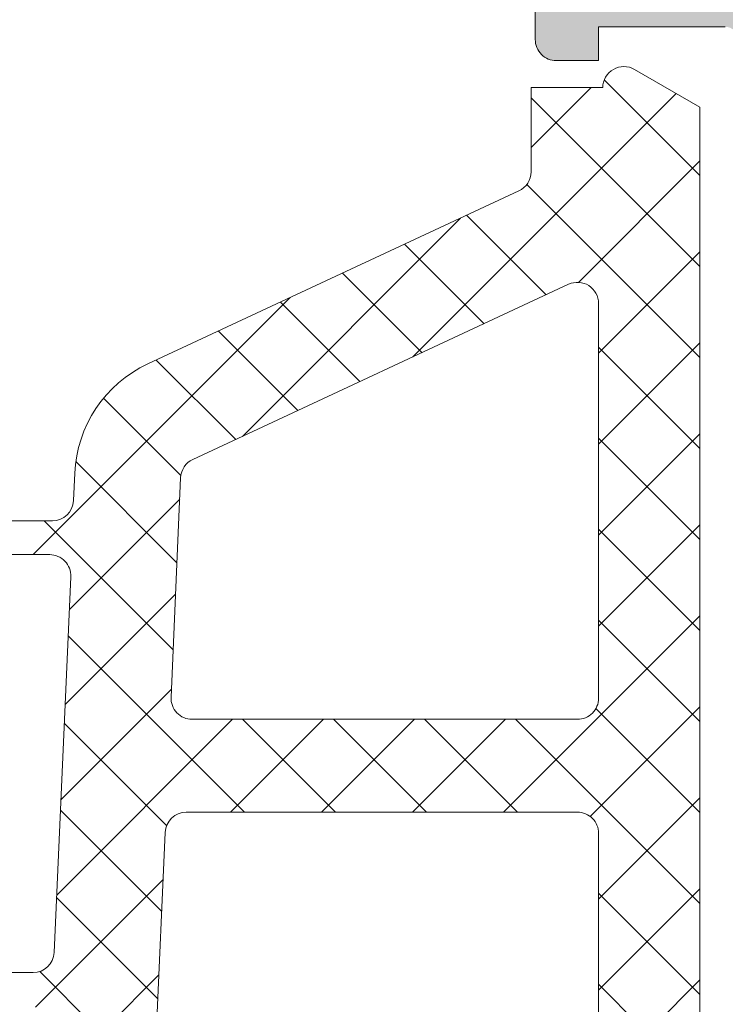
# Model space of a CAD drawing. Header units: millimetres. Extents: x 213386 to 506888, y 183055 to 450952.
# Tile 512 of 656: x 379394 to 379411, y 319036 to 319060. Entities that reach past the tile are written whole.
import ezdxf

# ---------------------------------------------------------------- set-up
doc = ezdxf.new("R2010")
doc.units = ezdxf.units.MM
doc.layers.add('FASÁDA DETAILNÍ', color=255, linetype='Continuous', lineweight=0)
doc.layers.add('NOVA', color=255, linetype='Continuous', lineweight=0)
pattern_1 = [(135, (0, 0), (-1.077630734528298, -1.077630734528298), []), (225, (0, 0), (1.077630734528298, -1.077630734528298), [])]

# ---------------------------------------------------------------- blocks, each defined once
blk = doc.blocks.new('A$C69D17D4D')
at = {"layer": 'FASÁDA DETAILNÍ'}
h = blk.add_hatch(color=256, dxfattribs=at)
edge = h.paths.add_edge_path()
edge.add_arc((-18531.18959673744, 1311.061932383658), 0.120000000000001, 360.0000000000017, 450.00000000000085, ccw=False)
edge.add_line((-18531.06959673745, 1311.061932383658), (-18531.06959673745, 1308.301934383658))
edge.add_arc((-18530.76959673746, 1308.301934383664), 0.3000000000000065, 540, 629.9999999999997)
edge.add_line((-18530.76959673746, 1308.001934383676), (-18529.78962241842, 1308.001934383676))
edge.add_arc((-18529.78962241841, 1308.301934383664), 0.3000000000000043, 269.9999999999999, 360)
edge.add_line((-18529.48962241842, 1308.301934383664), (-18529.48962241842, 1310.181945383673))
edge.add_arc((-18529.41075532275, 1310.449488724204), 0.2789255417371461, 178.8371299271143, 253.5754054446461, ccw=False)
edge.add_line((-18529.68962341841, 1310.455149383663), (-18529.68962341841, 1310.908743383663))
edge.add_arc((-18529.41078597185, 1310.914411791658), 0.2788950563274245, 106.41987641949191, 181.1645893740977, ccw=False)
edge.add_line((-18529.48962241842, 1311.181932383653), (-18528.68944770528, 1311.181932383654))
edge.add_arc((-18528.68944770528, 1312.181932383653), 0.9999999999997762, 269.9999999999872, 359.9999999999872)
edge.add_line((-18527.68944770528, 1312.181932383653), (-18527.68944770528, 1315.681939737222))
edge.add_arc((-18528.68946752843, 1315.681919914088), 1.000019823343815, 360.001135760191, 449.9988642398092)
edge.add_line((-18528.68944770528, 1316.681939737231), (-18529.18944770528, 1316.681939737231))
edge.add_line((-18529.18944770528, 1316.681939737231), (-18529.18944770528, 1314.181939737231))
edge.add_arc((-18530.18949309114, 1314.181985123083), 1.000045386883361, 270.0026002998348, 359.9973997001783, ccw=False)
edge.add_line((-18530.18944770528, 1313.181939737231), (-18531.48946601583, 1313.181939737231))
edge.add_arc((-18531.48941351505, 1314.181992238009), 1.000052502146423, 180.0030079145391, 269.9969920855, ccw=False)
edge.add_line((-18532.48946601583, 1314.181939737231), (-18532.48946601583, 1321.181939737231))
edge.add_arc((-18531.96434426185, 1321.681939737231), 0.7250881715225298, 136.4038161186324, 223.5961838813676, ccw=False)
edge.add_line((-18532.48946601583, 1322.181939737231), (-18532.48946601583, 1328.216027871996))
edge.add_arc((-18531.48941351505, 1328.215975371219), 1.000052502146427, 450.0030079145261, 539.9969920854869, ccw=False)
edge.add_line((-18531.48946601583, 1329.216027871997), (-18530.18944770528, 1329.216027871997))
edge.add_arc((-18530.18949309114, 1328.215982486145), 1.000045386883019, 360.00260029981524, 449.9973997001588, ccw=False)
edge.add_line((-18529.18944770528, 1328.216027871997), (-18529.18944770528, 1326.681939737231))
edge.add_line((-18529.18944770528, 1326.681939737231), (-18528.58944160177, 1326.681939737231))
edge.add_line((-18528.58944160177, 1326.681939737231), (-18527.48946601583, 1327.781945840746))
edge.add_line((-18527.48946601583, 1327.781945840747), (-18527.48946601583, 1331.181939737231))
edge.add_line((-18527.48946601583, 1331.181939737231), (-18554.4893668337, 1331.181939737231))
edge.add_line((-18554.4893668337, 1331.181939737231), (-18554.4893668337, 1327.781945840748))
edge.add_line((-18554.4893668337, 1327.781945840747), (-18553.38939124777, 1326.68193973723))
edge.add_line((-18553.38939124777, 1326.681939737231), (-18552.78938514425, 1326.681939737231))
edge.add_line((-18552.78938514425, 1326.681939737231), (-18552.78938514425, 1328.216027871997))
edge.add_arc((-18551.7893397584, 1328.215982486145), 1.000045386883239, 450.0026002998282, 539.9973997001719, ccw=False)
edge.add_line((-18551.78938514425, 1329.216027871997), (-18550.4893668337, 1329.216027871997))
edge.add_arc((-18550.48941933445, 1328.215975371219), 1.000052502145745, 360.00300791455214, 449.99699208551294, ccw=False)
edge.add_line((-18549.4893668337, 1328.216027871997), (-18549.4893668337, 1322.18193973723))
edge.add_arc((-18550.01448858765, 1321.681939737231), 0.7250881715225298, 316.40381611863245, 403.59618388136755, ccw=False)
edge.add_line((-18549.4893668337, 1321.181939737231), (-18549.4893668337, 1314.181939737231))
edge.add_arc((-18550.48941933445, 1314.181992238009), 1.000052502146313, 270.00300791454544, 359.99699208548, ccw=False)
edge.add_line((-18550.4893668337, 1313.181939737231), (-18551.78938514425, 1313.181939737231))
edge.add_arc((-18551.7893397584, 1314.181985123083), 1.000045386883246, 180.0026002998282, 269.9973997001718, ccw=False)
edge.add_line((-18552.78938514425, 1314.181939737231), (-18552.78938514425, 1316.681939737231))
edge.add_line((-18552.78938514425, 1316.681939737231), (-18553.28938514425, 1316.681939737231))
edge.add_arc((-18553.28936532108, 1315.681919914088), 1.000019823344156, 450.0011357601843, 539.9988642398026)
edge.add_line((-18554.28938514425, 1315.681939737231), (-18554.28938514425, 1311.181939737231))
edge.add_arc((-18553.78939546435, 1311.181929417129), 0.4999896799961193, 539.9988173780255, 630.0011826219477)
edge.add_line((-18553.78938514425, 1310.681939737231), (-18552.78938514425, 1310.681939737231))
edge.add_line((-18552.78938514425, 1310.681939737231), (-18552.78938514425, 1311.481942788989))
edge.add_line((-18552.78938514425, 1311.481942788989), (-18549.78936988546, 1311.481942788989))
edge.add_arc((-18549.78936719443, 1311.181935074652), 0.3000077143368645, 359.99948607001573, 450.0005139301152, ccw=False)
edge.add_arc((-18549.56819592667, 1310.914411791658), 0.2788950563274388, 358.83541062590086, 433.58012358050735, ccw=False)
edge.add_line((-18549.28935848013, 1310.908743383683), (-18549.28935848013, 1310.455149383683))
edge.add_arc((-18549.56822657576, 1310.449488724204), 0.2789255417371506, 286.4245945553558, 361.1628700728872, ccw=False)
edge.add_line((-18549.48935948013, 1310.181945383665), (-18549.48935948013, 1308.301934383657))
edge.add_arc((-18549.18935948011, 1308.301934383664), 0.3000000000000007, 539.9999999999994, 629.9999999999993)
edge.add_line((-18549.18935948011, 1308.001934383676), (-18548.20938516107, 1308.001934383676))
edge.add_arc((-18548.20938516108, 1308.301934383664), 0.3000000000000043, 270, 360)
edge.add_line((-18547.90938516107, 1308.301934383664), (-18547.90938516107, 1311.061932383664))
edge.add_arc((-18547.78938516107, 1311.061932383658), 0.1200000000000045, 450, 539.9999999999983, ccw=False)
edge.add_line((-18547.78938516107, 1311.181932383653), (-18543.48935948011, 1311.181932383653))
edge.add_arc((-18543.48935948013, 1310.681932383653), 0.4999999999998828, 360.000000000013, 450.0000000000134, ccw=False)
edge.add_line((-18542.98935948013, 1310.681932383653), (-18542.98935948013, 1309.981932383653))
edge.add_line((-18542.98935948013, 1309.981932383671), (-18544.37085493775, 1307.589112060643))
edge.add_arc((-18544.25123969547, 1307.520052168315), 0.1381197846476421, 509.9999999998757, 637.702437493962)
edge.add_arc((-18544.69885808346, 1312.361403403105), 4.999999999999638, 275.3492280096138, 341.2905992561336)
edge.add_arc((-18539.48949094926, 1310.597177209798), 0.5000000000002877, 378.7094007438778, 521.2905992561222, ccw=False)
edge.add_arc((-18534.28012381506, 1312.361403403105), 4.999999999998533, 198.7094007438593, 264.6507719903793)
edge.add_arc((-18534.72774220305, 1307.520052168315), 0.1381197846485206, 262.2975625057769, 389.9999999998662)
edge.add_line((-18534.60812696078, 1307.589112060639), (-18535.9896224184, 1309.981932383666))
edge.add_line((-18535.98962241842, 1309.981932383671), (-18535.98962241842, 1310.681932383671))
edge.add_arc((-18535.48962241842, 1310.681932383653), 0.5000000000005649, 449.9999999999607, 539.9999999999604, ccw=False)
edge.add_line((-18535.48962241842, 1311.181932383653), (-18531.18959673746, 1311.181932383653))
edge = h.paths.add_edge_path(flags=16)
edge.add_arc((-18546.4893744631, 1329.081933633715), 0.5, 450, 540, ccw=False)
edge.add_line((-18546.4893744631, 1329.581933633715), (-18534.48946601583, 1329.581933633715))
edge.add_arc((-18534.48946601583, 1329.081933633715), 0.5, 360, 450, ccw=False)
edge.add_line((-18533.98946601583, 1329.081933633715), (-18533.98946601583, 1313.381951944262))
edge.add_arc((-18534.48946601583, 1313.381951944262), 0.5, 270, 360, ccw=False)
edge.add_line((-18534.48946601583, 1312.881951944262), (-18546.4893744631, 1312.881951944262))
edge.add_arc((-18546.4893744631, 1313.381951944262), 0.5, 180, 270, ccw=False)
edge.add_line((-18546.9893744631, 1313.381951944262), (-18546.9893744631, 1314.881951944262))
edge.add_line((-18546.9893744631, 1314.881951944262), (-18547.4893744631, 1314.881951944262))
edge.add_arc((-18547.4893744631, 1315.381951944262), 0.5000000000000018, 180.0000000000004, 270, ccw=False)
edge.add_line((-18547.9893744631, 1315.381951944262), (-18547.9893744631, 1327.081933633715))
edge.add_arc((-18547.4893744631, 1327.081933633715), 0.5, 450, 539.9999999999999, ccw=False)
edge.add_line((-18547.4893744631, 1327.581933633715), (-18546.9893744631, 1327.581933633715))
edge.add_line((-18546.9893744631, 1327.581933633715), (-18546.9893744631, 1329.081933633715))
h = blk.add_hatch(dxfattribs=at)
h.set_pattern_fill('LINIE', color=256, scale=1.2, angle=90, style=0)
h.set_pattern_definition([(90, (-18530.20650389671, 1268.05732668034), (-1.2, 7.347638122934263e-17), [])])
edge = h.paths.add_edge_path()
edge.add_arc((-18548.18027634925, 1271.592023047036), 0.2999999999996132, 359.9979247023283, 449.9979247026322)
edge.add_line((-18548.18026548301, 1271.89202304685), (-18548.99059681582, 1271.892051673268))
edge.add_arc((-18548.99058138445, 1272.392048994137), 0.4999973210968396, 179.9976177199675, 269.99823168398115, ccw=False)
edge.add_line((-18549.4905787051, 1272.392069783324), (-18549.49189925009, 1273.233142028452))
edge.add_arc((-18549.69189925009, 1273.233142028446), 0.2000000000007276, 6.513775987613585e-11, 90)
edge.add_line((-18549.69189925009, 1273.433142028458), (-18553.79189925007, 1273.433142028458))
edge.add_arc((-18553.79189925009, 1273.933142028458), 0.5, 180, 270, ccw=False)
edge.add_line((-18554.29189925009, 1273.933142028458), (-18554.29189925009, 1274.763891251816))
edge.add_arc((-18553.29189925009, 1274.763891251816), 1, 105.0000000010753, 179.9999999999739, ccw=False)
edge.add_line((-18553.55071829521, 1275.7298170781), (-18552.79189925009, 1275.933142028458))
edge.add_line((-18552.79189925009, 1275.933142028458), (-18552.79189925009, 1274.933142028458))
edge.add_line((-18552.79189925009, 1274.933142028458), (-18550.4918992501, 1274.933142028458))
edge.add_arc((-18550.49360849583, 1275.937268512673), 1.004127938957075, 270.0975300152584, 359.7659122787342)
edge.add_line((-18549.48948893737, 1275.933166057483), (-18549.48948893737, 1278.933044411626))
edge.add_arc((-18550.49360828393, 1278.929016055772), 1.004127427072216, 0.2298596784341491, 89.9024820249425)
edge.add_line((-18550.4918992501, 1279.933142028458), (-18552.79189925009, 1279.933142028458))
edge.add_line((-18552.79189925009, 1279.933142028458), (-18552.79189925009, 1278.933142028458))
edge.add_line((-18552.79189925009, 1278.933142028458), (-18553.55071829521, 1279.136466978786))
edge.add_arc((-18553.29189925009, 1280.102392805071), 1.000000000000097, 180, 254.999999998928, ccw=False)
edge.add_line((-18554.29189925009, 1280.102392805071), (-18554.29189925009, 1280.933142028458))
edge.add_arc((-18553.79189925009, 1280.933142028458), 0.5, 90, 180, ccw=False)
edge.add_line((-18553.79189925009, 1281.433142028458), (-18549.69189925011, 1281.433142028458))
edge.add_arc((-18549.693627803, 1281.637315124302), 0.2041804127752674, 270.4850610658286, 358.8441310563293)
edge.add_line((-18549.48948893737, 1281.633196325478), (-18549.48946601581, 1307.47456313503))
edge.add_arc((-18548.98946869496, 1307.474547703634), 0.4999973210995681, 89.99761772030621, 179.9982316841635, ccw=False)
edge.add_line((-18548.98944790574, 1307.974545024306), (-18548.17911657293, 1307.974516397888))
edge.add_arc((-18548.17910570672, 1308.27451639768), 0.3000000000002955, 269.9979247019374, 359.9979247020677)
edge.add_line((-18547.8791057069, 1308.274505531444), (-18547.87935072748, 1310.67450392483))
edge.add_arc((-18547.37935475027, 1310.674488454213), 0.4999959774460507, 89.99762222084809, 179.9982271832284, ccw=False)
edge.add_line((-18547.3793340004, 1311.17448443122), (-18543.9027925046, 1311.174357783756))
edge.add_arc((-18544.0451390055, 1310.184544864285), 0.9999960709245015, -32.72909139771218, 81.81631665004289, ccw=False)
edge.add_line((-18543.20390593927, 1309.643879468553), (-18544.52245836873, 1307.360270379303))
edge.add_arc((-18544.08945470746, 1307.110254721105), 0.4999999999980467, 149.9979281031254, 179.9978647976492)
edge.add_line((-18544.58945470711, 1307.11027335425), (-18544.59054101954, 1272.756004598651))
edge.add_arc((-18544.09054101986, 1272.755987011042), 0.500000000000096, 179.9979846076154, 209.9979213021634)
edge.add_line((-18544.5235627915, 1272.506002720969), (-18543.20517579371, 1270.222298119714))
edge.add_arc((-18544.04644802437, 1269.681693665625), 0.9999960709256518, -81.82046724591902, 32.72494080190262, ccw=False)
edge.add_line((-18543.90417322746, 1268.691870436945), (-18547.38071472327, 1268.69199708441))
edge.add_arc((-18547.38069925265, 1269.191993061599), 0.4999959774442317, 179.99762222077, 269.9982271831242, ccw=False)
edge.add_line((-18547.88069522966, 1269.192013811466), (-18547.88027634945, 1271.592012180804))
edge = h.paths.add_edge_path(flags=16)
edge.add_line((-18547.69000074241, 1295.783135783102), (-18546.3900066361, 1295.783135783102))
edge.add_arc((-18546.39000299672, 1296.283132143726), 0.4999963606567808, 269.9995829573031, 360.0004170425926)
edge.add_line((-18545.89000663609, 1296.283135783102), (-18545.89000663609, 1305.133129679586))
edge.add_arc((-18546.39000299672, 1305.133133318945), 0.499996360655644, 359.9995829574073, 450.0004170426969)
edge.add_line((-18546.39000663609, 1305.633129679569), (-18547.69000074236, 1305.633129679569))
edge.add_arc((-18547.69001731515, 1305.133129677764), 0.5000000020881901, 89.99810089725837, 179.9999997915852)
edge.add_line((-18548.19001731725, 1305.133129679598), (-18548.19001731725, 1296.283135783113))
edge.add_arc((-18547.69001731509, 1296.283135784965), 0.5000000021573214, 180.0000002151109, 270.0018990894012)
edge = h.paths.add_edge_path(flags=16)
edge.add_arc((-18547.69001731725, 1285.583129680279), 0.5, 179.9999999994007, 270)
edge.add_line((-18547.69001731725, 1285.083129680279), (-18546.39000663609, 1285.083129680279))
edge.add_arc((-18546.39000663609, 1285.583129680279), 0.5, 270, 360.0000000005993)
edge.add_line((-18545.89000663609, 1285.583129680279), (-18545.89000663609, 1294.283135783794))
edge.add_arc((-18546.39000663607, 1294.2831357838), 0.499999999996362, 5.732122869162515e-10, 89.99999999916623)
edge.add_line((-18546.39000663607, 1294.7831357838), (-18547.69001731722, 1294.7831357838))
edge.add_arc((-18547.69001731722, 1294.2831357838), 0.5000000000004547, 89.99999999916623, 179.9999999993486)
edge.add_line((-18548.19001731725, 1294.2831357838), (-18548.19001731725, 1285.583129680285))
edge = h.paths.add_edge_path(flags=16)
edge.add_arc((-18546.39000299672, 1283.583133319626), 0.499996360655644, 359.9995829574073, 450.0004170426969)
edge.add_line((-18546.39000663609, 1284.083129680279), (-18547.69000074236, 1284.083129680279))
edge.add_arc((-18547.69001731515, 1283.583129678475), 0.5000000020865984, 89.99810089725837, 179.9999997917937)
edge.add_line((-18548.19001731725, 1283.583129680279), (-18548.19001731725, 1274.733120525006))
edge.add_arc((-18547.69003257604, 1274.733120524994), 0.4999847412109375, 179.9999999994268, 270)
edge.add_line((-18547.69003257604, 1274.233135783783), (-18546.39002189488, 1274.233135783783))
edge.add_arc((-18546.39002189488, 1274.733151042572), 0.5000152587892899, 270, 360.0000000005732)
edge.add_line((-18545.89000663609, 1274.733151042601), (-18545.89000663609, 1283.583129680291))
h = blk.add_hatch(dxfattribs=at)
h.set_pattern_fill('ANSI37', color=256, scale=0.48, angle=90, style=0)
h.set_pattern_definition(pattern_1)
edge = h.paths.add_edge_path(flags=16)
edge.add_line((-18553.82517201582, 1277.780662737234), (-18552.43231801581, 1277.880406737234))
edge.add_arc((-18552.38946052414, 1277.281939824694), 0.5999995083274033, -8.352187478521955e-06, 94.09608051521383, ccw=False)
edge.add_arc((-18552.38946052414, 1277.28193964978), 0.5999995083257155, -94.09608051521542, 8.352187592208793e-06, ccw=False)
edge.add_line((-18552.43231801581, 1276.683472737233), (-18553.82517201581, 1276.783216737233))
edge.add_arc((-18553.78945753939, 1277.281939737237), 0.500000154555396, 94.09606439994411, 265.90393560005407, ccw=False)
edge = h.paths.add_edge_path(flags=16)
edge.add_arc((-18556.98946564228, 1275.681943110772), 0.49999962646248, -4.28042947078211e-05, 90.00004280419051, ccw=False)
edge.add_line((-18556.48946601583, 1275.681942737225), (-18556.48946601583, 1272.088257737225))
edge.add_arc((-18556.98946634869, 1272.088257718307), 0.5000003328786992, -113.21802660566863, 2.167131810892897e-06, ccw=False)
edge.add_line((-18557.18658201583, 1271.62875173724), (-18563.51768401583, 1274.34462973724))
edge.add_arc((-18563.32056809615, 1274.804135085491), 0.4999998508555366, 177.4998893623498, 246.78191820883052, ccw=False)
edge.add_line((-18563.82009201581, 1274.825945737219), (-18563.78176601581, 1275.703752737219))
edge.add_arc((-18563.28224240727, 1275.68194324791), 0.4999994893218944, 89.99995514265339, 177.500020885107, ccw=False)
edge.add_line((-18563.28224201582, 1276.181942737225), (-18556.98946601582, 1276.181942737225))
edge = h.paths.add_edge_path(flags=16)
edge.add_line((-18562.39762801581, 1301.235861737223), (-18553.50077501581, 1305.384531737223))
edge.add_arc((-18553.28946587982, 1304.931377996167), 0.4999998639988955, -2.9671925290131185e-05, 115.00000791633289, ccw=False)
edge.add_line((-18552.78946601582, 1304.93137773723), (-18552.78946601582, 1295.58194273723))
edge.add_arc((-18553.28946564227, 1295.5819423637), 0.4999996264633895, -90.00004280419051, 4.28042947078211e-05, ccw=False)
edge.add_line((-18553.28946601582, 1295.081942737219), (-18562.41338901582, 1295.081942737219))
edge.add_arc((-18562.41338884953, 1295.581942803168), 0.5000000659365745, 177.4999727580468, 269.9999809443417, ccw=False)
edge.add_line((-18562.91291301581, 1295.603752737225), (-18562.68584301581, 1300.804516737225))
edge.add_arc((-18562.18631761, 1300.782707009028), 0.5000012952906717, 115.0000919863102, 177.5000025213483, ccw=False)
edge = h.paths.add_edge_path(flags=16)
edge.add_arc((-18553.28946564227, 1292.381943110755), 0.49999962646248, -4.28042947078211e-05, 90.00004280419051, ccw=False)
edge.add_line((-18552.78946601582, 1292.381942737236), (-18552.78946601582, 1285.181942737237))
edge.add_arc((-18553.28946564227, 1285.181942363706), 0.4999996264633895, -90.00004280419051, 4.28042947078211e-05, ccw=False)
edge.add_line((-18553.28946601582, 1284.681942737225), (-18554.48946601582, 1284.681942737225))
edge.add_arc((-18554.48946750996, 1282.681944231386), 1.999998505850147, 89.99995719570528, 180.0000428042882)
edge.add_line((-18556.48946601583, 1282.681942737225), (-18556.48946601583, 1278.881942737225))
edge.add_arc((-18556.98946564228, 1278.881942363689), 0.4999996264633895, -90.00004280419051, 4.28042947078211e-05, ccw=False)
edge.add_line((-18556.98946601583, 1278.381942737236), (-18563.14252701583, 1278.381942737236))
edge.add_arc((-18563.14252684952, 1278.881942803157), 0.5000000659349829, 177.4999727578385, 269.9999809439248, ccw=False)
edge.add_line((-18563.64205101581, 1278.903752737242), (-18563.40191601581, 1284.403752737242))
edge.add_arc((-18562.90239240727, 1284.381943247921), 0.499999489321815, 89.99995514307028, 177.5000208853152, ccw=False)
edge.add_line((-18562.90239201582, 1284.881942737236), (-18557.58946601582, 1284.881942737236))
edge.add_arc((-18557.58946601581, 1285.981942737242), 1.099999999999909, 270, 450)
edge.add_line((-18557.58946601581, 1287.081942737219), (-18562.76267701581, 1287.081942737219))
edge.add_arc((-18562.76267684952, 1287.581942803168), 0.5000000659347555, 177.4999727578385, 269.9999809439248, ccw=False)
edge.add_line((-18563.26220101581, 1287.603752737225), (-18563.05262801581, 1292.403752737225))
edge.add_arc((-18562.55310440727, 1292.381943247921), 0.499999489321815, 89.99995514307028, 177.5000208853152, ccw=False)
edge.add_line((-18562.55310401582, 1292.881942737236), (-18553.28946601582, 1292.881942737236))
edge = h.paths.add_edge_path()
edge.add_line((-18554.67592301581, 1307.594995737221), (-18563.4637890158, 1303.497146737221))
edge.add_ellipse((-18562.19593152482, 1300.778221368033), major_axis=(-3.000002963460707, 0), ratio=1, start_angle=295.0000306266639, end_angle=357.4999411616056)
edge.add_line((-18565.19307901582, 1300.909082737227), (-18565.22141301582, 1300.260132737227))
edge.add_ellipse((-18565.72093662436, 1300.281942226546), major_axis=(-0.4999994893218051, 0), ratio=1, start_angle=89.99995514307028, end_angle=177.5000208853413, ccw=False)
edge.add_line((-18565.72093701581, 1299.781942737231), (-18566.68946601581, 1299.781942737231))
edge.add_ellipse((-18566.68946609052, 1299.681942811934), major_axis=(-0.09999992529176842, 0), ratio=1, start_angle=-90.00004280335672, end_angle=4.280465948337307e-05)
edge.add_line((-18566.78946601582, 1299.681942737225), (-18566.78946601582, 1299.081942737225))
edge.add_ellipse((-18566.68946609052, 1299.081942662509), major_axis=(-0.09999992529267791, 0), ratio=1, start_angle=-4.280465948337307e-05, end_angle=90.00004280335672)
edge.add_line((-18566.68946601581, 1298.981942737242), (-18565.78642801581, 1298.981942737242))
edge.add_ellipse((-18565.78642818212, 1298.481942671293), major_axis=(-0.5000000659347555, 0), ratio=1, start_angle=177.4999727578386, end_angle=269.9999809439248, ccw=False)
edge.add_line((-18565.28690401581, 1298.460132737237), (-18565.68074201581, 1289.559838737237))
edge.add_ellipse((-18566.18025329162, 1289.58194284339), major_axis=(-0.5000001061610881, 0), ratio=1, start_angle=89.99991701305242, end_angle=177.4662307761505, ccw=False)
edge.add_line((-18566.18025401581, 1289.081942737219), (-18566.78946601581, 1289.081942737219))
edge.add_ellipse((-18566.78946609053, 1288.981942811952), major_axis=(-0.09999992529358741, 0), ratio=1, start_angle=-90.00004280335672, end_angle=4.280361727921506e-05)
edge.add_line((-18566.88946601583, 1288.981942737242), (-18566.88946601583, 1288.381942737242))
edge.add_ellipse((-18566.78946609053, 1288.381942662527), major_axis=(-0.09999992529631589, 0), ratio=1, start_angle=-4.280361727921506e-05, end_angle=90.00004280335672)
edge.add_line((-18566.78946601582, 1288.281942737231), (-18566.25990401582, 1288.281942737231))
edge.add_ellipse((-18566.2599037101, 1287.781942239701), major_axis=(-0.5000004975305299, 0), ratio=1, start_angle=177.4663020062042, end_angle=270.00003503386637, ccw=False)
edge.add_line((-18565.76039201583, 1287.759838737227), (-18566.27104801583, 1276.219613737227))
edge.add_ellipse((-18566.77057261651, 1276.241423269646), major_axis=(-0.5000004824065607, 0), ratio=1, start_angle=86.78294269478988, end_angle=177.5000209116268, ccw=False)
edge.add_line((-18566.79863201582, 1275.742210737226), (-18571.93237501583, 1276.030773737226))
edge.add_ellipse((-18571.81681959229, 1276.44119173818), major_axis=(-0.426375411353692, 0), ratio=1, start_angle=-69.24102762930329, end_angle=74.27514552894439, ccw=False)
edge.add_line((-18571.96794301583, 1276.839886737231), (-18571.73534001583, 1276.838646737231))
edge.add_line((-18571.73534001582, 1276.838646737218), (-18569.85276101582, 1276.540508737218))
edge.add_line((-18569.85276101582, 1276.540508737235), (-18567.00347601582, 1276.940934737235))
edge.add_ellipse((-18567.0452266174, 1277.238015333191), major_axis=(-0.2999999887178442, 0), ratio=1, start_angle=97.99974404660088, end_angle=214.5977463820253)
edge.add_ellipse((-18569.26779770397, 1275.704901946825), major_axis=(-3.000047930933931, 0), ratio=1, start_angle=214.5976412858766, end_angle=288.0084245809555)
edge.add_line((-18570.19528301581, 1278.557980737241), (-18572.45017401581, 1277.924404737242))
edge.add_ellipse((-18572.28924447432, 1277.149192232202), major_axis=(-0.7917403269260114, 0), ratio=1, start_angle=281.7276897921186, end_angle=353.2016537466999)
edge.add_line((-18573.07541801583, 1277.242914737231), (-18573.07663901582, 1276.184704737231))
edge.add_ellipse((-18571.89755279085, 1276.313828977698), major_axis=(-1.186135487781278, 0), ratio=1, start_angle=6.249678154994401, end_angle=71.34442355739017)
edge.add_line((-18572.27697201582, 1275.190014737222), (-18569.03563201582, 1274.095681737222))
edge.add_line((-18569.03563201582, 1274.095681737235), (-18560.98583701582, 1271.205903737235))
edge.add_line((-18560.98583701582, 1271.205903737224), (-18551.08796001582, 1266.873094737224))
edge.add_ellipse((-18550.88968994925, 1267.332103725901), major_axis=(-0.5000002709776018, 0), ratio=1, start_angle=66.63795051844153, end_angle=179.9334236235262)
edge.add_line((-18550.38969001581, 1267.331522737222), (-18550.38905501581, 1267.878223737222))
edge.add_ellipse((-18550.88905512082, 1267.878804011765), major_axis=(-0.5000004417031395, 0), ratio=1, start_angle=179.9335054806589, end_angle=246.0791754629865)
edge.add_line((-18550.68631801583, 1268.335857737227), (-18553.89032101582, 1269.737613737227))
edge.add_ellipse((-18553.48946667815, 1270.653754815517), major_axis=(-0.9999993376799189, 0), ratio=1, start_angle=-5.281035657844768e-05, end_angle=66.36838527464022, ccw=False)
edge.add_line((-18554.48946601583, 1270.653755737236), (-18554.48946601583, 1275.881697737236))
edge.add_line((-18554.48946601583, 1275.881697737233), (-18552.68998701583, 1275.881706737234))
edge.add_line((-18552.68998701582, 1275.881706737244), (-18552.55204501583, 1275.366905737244))
edge.add_ellipse((-18552.27489099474, 1275.48167099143), major_axis=(-0.2999756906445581, 0), ratio=1, start_angle=22.49370026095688, end_angle=112.503566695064)
edge.add_line((-18552.16007801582, 1275.204536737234), (-18550.88995101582, 1276.053703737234))
edge.add_ellipse((-18551.38967178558, 1276.919567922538), major_axis=(-0.9997207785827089, 0), ratio=1, start_angle=119.9907606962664, end_angle=180.0076118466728)
edge.add_line((-18550.38995101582, 1276.919700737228), (-18550.38998201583, 1277.644061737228))
edge.add_ellipse((-18551.38971984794, 1277.643853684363), major_axis=(-0.9997378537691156, 0), ratio=1, start_angle=180.0119236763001, end_angle=240.0086750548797)
edge.add_line((-18550.88998201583, 1278.509727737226), (-18552.16007801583, 1279.358894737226))
edge.add_ellipse((-18552.27488990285, 1279.081747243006), major_axis=(-0.2999875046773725, 0), ratio=1, start_angle=247.4975938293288, end_angle=337.501396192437)
edge.add_line((-18552.55204501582, 1279.196540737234), (-18552.69001701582, 1278.681724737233))
edge.add_line((-18552.69001701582, 1278.681724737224), (-18554.48946601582, 1278.681716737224))
edge.add_line((-18554.48946601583, 1278.681716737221), (-18554.48946601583, 1281.881943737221))
edge.add_ellipse((-18554.18946623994, 1281.881943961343), major_axis=(-0.2999997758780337, 0), ratio=1, start_angle=-90.00004280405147, end_angle=4.280431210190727e-05, ccw=False)
edge.add_line((-18554.18946601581, 1282.181943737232), (-18550.88947001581, 1282.181943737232))
edge.add_ellipse((-18550.88946964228, 1282.681943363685), major_axis=(-0.49999962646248, 0), ratio=1, start_angle=89.99995719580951, end_angle=180.0000428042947)
edge.add_line((-18550.38947001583, 1282.681943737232), (-18550.38947001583, 1309.579565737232))
edge.add_line((-18550.38947001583, 1309.579565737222), (-18551.93986201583, 1310.474683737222))
edge.add_ellipse((-18552.18986210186, 1310.041671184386), major_axis=(-0.4999999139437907, 0), ratio=1, start_angle=239.9999829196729, end_angle=359.9999366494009)
edge.add_line((-18552.68986201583, 1310.041671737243), (-18554.38723301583, 1310.041671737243))
edge.add_line((-18554.38723301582, 1310.041671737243), (-18554.38723301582, 1308.048149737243))
edge.add_ellipse((-18554.88723327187, 1308.048149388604), major_axis=(-0.500000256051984, 0), ratio=1, start_angle=115.0001285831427, end_angle=180.0000399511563, ccw=False)
h = blk.add_hatch(dxfattribs=at)
h.set_pattern_fill('ANSI37', color=256, scale=0.48, angle=90, style=0)
h.set_pattern_definition(pattern_1)
edge = h.paths.add_edge_path(flags=16)
edge.add_line((-18553.82517183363, 1277.780662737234), (-18552.43231783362, 1277.880406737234))
edge.add_arc((-18552.38946034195, 1277.281939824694), 0.5999995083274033, -8.352187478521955e-06, 94.09608051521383, ccw=False)
edge.add_arc((-18552.38946034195, 1277.28193964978), 0.5999995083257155, -94.09608051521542, 8.352187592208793e-06, ccw=False)
edge.add_line((-18552.43231783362, 1276.683472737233), (-18553.82517183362, 1276.783216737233))
edge.add_arc((-18553.7894573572, 1277.281939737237), 0.500000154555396, 94.09606439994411, 265.90393560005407, ccw=False)
edge = h.paths.add_edge_path(flags=16)
edge.add_arc((-18556.98946546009, 1275.681943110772), 0.49999962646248, -4.28042947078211e-05, 90.00004280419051, ccw=False)
edge.add_line((-18556.48946583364, 1275.681942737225), (-18556.48946583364, 1272.088257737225))
edge.add_arc((-18556.9894661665, 1272.088257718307), 0.5000003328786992, -113.21802660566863, 2.167131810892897e-06, ccw=False)
edge.add_line((-18557.18658183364, 1271.62875173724), (-18563.51768383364, 1274.34462973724))
edge.add_arc((-18563.32056791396, 1274.804135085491), 0.4999998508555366, 177.4998893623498, 246.78191820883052, ccw=False)
edge.add_line((-18563.82009183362, 1274.825945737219), (-18563.78176583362, 1275.703752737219))
edge.add_arc((-18563.28224222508, 1275.68194324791), 0.4999994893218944, 89.99995514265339, 177.500020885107, ccw=False)
edge.add_line((-18563.28224183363, 1276.181942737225), (-18556.98946583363, 1276.181942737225))
edge = h.paths.add_edge_path(flags=16)
edge.add_line((-18562.39762783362, 1301.235861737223), (-18553.50077483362, 1305.384531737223))
edge.add_arc((-18553.28946569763, 1304.931377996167), 0.4999998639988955, -2.9671925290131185e-05, 115.00000791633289, ccw=False)
edge.add_line((-18552.78946583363, 1304.93137773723), (-18552.78946583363, 1295.58194273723))
edge.add_arc((-18553.28946546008, 1295.5819423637), 0.4999996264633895, -90.00004280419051, 4.28042947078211e-05, ccw=False)
edge.add_line((-18553.28946583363, 1295.081942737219), (-18562.41338883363, 1295.081942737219))
edge.add_arc((-18562.41338866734, 1295.581942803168), 0.5000000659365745, 177.4999727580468, 269.9999809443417, ccw=False)
edge.add_line((-18562.91291283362, 1295.603752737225), (-18562.68584283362, 1300.804516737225))
edge.add_arc((-18562.18631742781, 1300.782707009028), 0.5000012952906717, 115.0000919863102, 177.5000025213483, ccw=False)
edge = h.paths.add_edge_path(flags=16)
edge.add_arc((-18553.28946546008, 1292.381943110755), 0.49999962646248, -4.28042947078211e-05, 90.00004280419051, ccw=False)
edge.add_line((-18552.78946583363, 1292.381942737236), (-18552.78946583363, 1285.181942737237))
edge.add_arc((-18553.28946546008, 1285.181942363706), 0.4999996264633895, -90.00004280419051, 4.28042947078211e-05, ccw=False)
edge.add_line((-18553.28946583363, 1284.681942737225), (-18554.48946583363, 1284.681942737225))
edge.add_arc((-18554.48946732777, 1282.681944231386), 1.999998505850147, 89.99995719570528, 180.0000428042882)
edge.add_line((-18556.48946583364, 1282.681942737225), (-18556.48946583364, 1278.881942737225))
edge.add_arc((-18556.98946546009, 1278.881942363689), 0.4999996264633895, -90.00004280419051, 4.28042947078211e-05, ccw=False)
edge.add_line((-18556.98946583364, 1278.381942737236), (-18563.14252683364, 1278.381942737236))
edge.add_arc((-18563.14252666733, 1278.881942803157), 0.5000000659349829, 177.4999727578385, 269.9999809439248, ccw=False)
edge.add_line((-18563.64205083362, 1278.903752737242), (-18563.40191583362, 1284.403752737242))
edge.add_arc((-18562.90239222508, 1284.381943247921), 0.499999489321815, 89.99995514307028, 177.5000208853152, ccw=False)
edge.add_line((-18562.90239183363, 1284.881942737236), (-18557.58946583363, 1284.881942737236))
edge.add_arc((-18557.58946583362, 1285.981942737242), 1.099999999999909, 270, 450)
edge.add_line((-18557.58946583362, 1287.081942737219), (-18562.76267683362, 1287.081942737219))
edge.add_arc((-18562.76267666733, 1287.581942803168), 0.5000000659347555, 177.4999727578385, 269.9999809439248, ccw=False)
edge.add_line((-18563.26220083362, 1287.603752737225), (-18563.05262783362, 1292.403752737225))
edge.add_arc((-18562.55310422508, 1292.381943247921), 0.499999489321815, 89.99995514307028, 177.5000208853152, ccw=False)
edge.add_line((-18562.55310383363, 1292.881942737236), (-18553.28946583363, 1292.881942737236))
edge = h.paths.add_edge_path()
edge.add_line((-18554.67592283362, 1307.594995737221), (-18563.46378883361, 1303.497146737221))
edge.add_ellipse((-18562.19593134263, 1300.778221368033), major_axis=(-3.000002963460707, 0), ratio=1, start_angle=295.0000306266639, end_angle=357.4999411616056)
edge.add_line((-18565.19307883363, 1300.909082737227), (-18565.22141283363, 1300.260132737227))
edge.add_ellipse((-18565.72093644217, 1300.281942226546), major_axis=(-0.4999994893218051, 0), ratio=1, start_angle=89.99995514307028, end_angle=177.5000208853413, ccw=False)
edge.add_line((-18565.72093683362, 1299.781942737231), (-18566.68946583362, 1299.781942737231))
edge.add_ellipse((-18566.68946590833, 1299.681942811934), major_axis=(-0.09999992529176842, 0), ratio=1, start_angle=-90.00004280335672, end_angle=4.280465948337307e-05)
edge.add_line((-18566.78946583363, 1299.681942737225), (-18566.78946583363, 1299.081942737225))
edge.add_ellipse((-18566.68946590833, 1299.081942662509), major_axis=(-0.09999992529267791, 0), ratio=1, start_angle=-4.280465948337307e-05, end_angle=90.00004280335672)
edge.add_line((-18566.68946583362, 1298.981942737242), (-18565.78642783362, 1298.981942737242))
edge.add_ellipse((-18565.78642799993, 1298.481942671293), major_axis=(-0.5000000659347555, 0), ratio=1, start_angle=177.4999727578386, end_angle=269.9999809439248, ccw=False)
edge.add_line((-18565.28690383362, 1298.460132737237), (-18565.68074183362, 1289.559838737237))
edge.add_ellipse((-18566.18025310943, 1289.58194284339), major_axis=(-0.5000001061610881, 0), ratio=1, start_angle=89.99991701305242, end_angle=177.4662307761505, ccw=False)
edge.add_line((-18566.18025383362, 1289.081942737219), (-18566.78946583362, 1289.081942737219))
edge.add_ellipse((-18566.78946590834, 1288.981942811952), major_axis=(-0.09999992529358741, 0), ratio=1, start_angle=-90.00004280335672, end_angle=4.280361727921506e-05)
edge.add_line((-18566.88946583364, 1288.981942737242), (-18566.88946583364, 1288.381942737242))
edge.add_ellipse((-18566.78946590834, 1288.381942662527), major_axis=(-0.09999992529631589, 0), ratio=1, start_angle=-4.280361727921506e-05, end_angle=90.00004280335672)
edge.add_line((-18566.78946583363, 1288.281942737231), (-18566.25990383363, 1288.281942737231))
edge.add_ellipse((-18566.25990352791, 1287.781942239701), major_axis=(-0.5000004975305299, 0), ratio=1, start_angle=177.4663020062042, end_angle=270.00003503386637, ccw=False)
edge.add_line((-18565.76039183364, 1287.759838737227), (-18566.27104783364, 1276.219613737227))
edge.add_ellipse((-18566.77057243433, 1276.241423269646), major_axis=(-0.5000004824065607, 0), ratio=1, start_angle=86.78294269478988, end_angle=177.5000209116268, ccw=False)
edge.add_line((-18566.79863183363, 1275.742210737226), (-18571.93237483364, 1276.030773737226))
edge.add_ellipse((-18571.8168194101, 1276.44119173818), major_axis=(-0.426375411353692, 0), ratio=1, start_angle=-69.24102762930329, end_angle=74.27514552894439, ccw=False)
edge.add_line((-18571.96794283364, 1276.839886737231), (-18571.73533983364, 1276.838646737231))
edge.add_line((-18571.73533983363, 1276.838646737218), (-18569.85276083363, 1276.540508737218))
edge.add_line((-18569.85276083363, 1276.540508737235), (-18567.00347583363, 1276.940934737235))
edge.add_ellipse((-18567.04522643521, 1277.238015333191), major_axis=(-0.2999999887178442, 0), ratio=1, start_angle=97.99974404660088, end_angle=214.5977463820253)
edge.add_ellipse((-18569.26779752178, 1275.704901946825), major_axis=(-3.000047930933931, 0), ratio=1, start_angle=214.5976412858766, end_angle=288.0084245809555)
edge.add_line((-18570.19528283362, 1278.557980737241), (-18572.45017383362, 1277.924404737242))
edge.add_ellipse((-18572.28924429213, 1277.149192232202), major_axis=(-0.7917403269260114, 0), ratio=1, start_angle=281.7276897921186, end_angle=353.2016537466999)
edge.add_line((-18573.07541783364, 1277.242914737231), (-18573.07663883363, 1276.184704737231))
edge.add_ellipse((-18571.89755260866, 1276.313828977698), major_axis=(-1.186135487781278, 0), ratio=1, start_angle=6.249678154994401, end_angle=71.34442355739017)
edge.add_line((-18572.27697183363, 1275.190014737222), (-18569.03563183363, 1274.095681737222))
edge.add_line((-18569.03563183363, 1274.095681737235), (-18560.98583683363, 1271.205903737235))
edge.add_line((-18560.98583683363, 1271.205903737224), (-18551.08795983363, 1266.873094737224))
edge.add_ellipse((-18550.88968976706, 1267.332103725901), major_axis=(-0.5000002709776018, 0), ratio=1, start_angle=66.63795051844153, end_angle=179.9334236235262)
edge.add_line((-18550.38968983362, 1267.331522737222), (-18550.38905483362, 1267.878223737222))
edge.add_ellipse((-18550.88905493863, 1267.878804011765), major_axis=(-0.5000004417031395, 0), ratio=1, start_angle=179.9335054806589, end_angle=246.0791754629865)
edge.add_line((-18550.68631783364, 1268.335857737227), (-18553.89032083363, 1269.737613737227))
edge.add_ellipse((-18553.48946649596, 1270.653754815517), major_axis=(-0.9999993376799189, 0), ratio=1, start_angle=-5.281035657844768e-05, end_angle=66.36838527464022, ccw=False)
edge.add_line((-18554.48946583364, 1270.653755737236), (-18554.48946583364, 1275.881697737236))
edge.add_line((-18554.48946583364, 1275.881697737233), (-18552.68998683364, 1275.881706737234))
edge.add_line((-18552.68998683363, 1275.881706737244), (-18552.55204483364, 1275.366905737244))
edge.add_ellipse((-18552.27489081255, 1275.48167099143), major_axis=(-0.2999756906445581, 0), ratio=1, start_angle=22.49370026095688, end_angle=112.503566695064)
edge.add_line((-18552.16007783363, 1275.204536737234), (-18550.88995083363, 1276.053703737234))
edge.add_ellipse((-18551.38967160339, 1276.919567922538), major_axis=(-0.9997207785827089, 0), ratio=1, start_angle=119.9907606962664, end_angle=180.0076118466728)
edge.add_line((-18550.38995083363, 1276.919700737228), (-18550.38998183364, 1277.644061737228))
edge.add_ellipse((-18551.38971966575, 1277.643853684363), major_axis=(-0.9997378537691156, 0), ratio=1, start_angle=180.0119236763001, end_angle=240.0086750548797)
edge.add_line((-18550.88998183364, 1278.509727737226), (-18552.16007783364, 1279.358894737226))
edge.add_ellipse((-18552.27488972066, 1279.081747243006), major_axis=(-0.2999875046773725, 0), ratio=1, start_angle=247.4975938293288, end_angle=337.501396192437)
edge.add_line((-18552.55204483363, 1279.196540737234), (-18552.69001683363, 1278.681724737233))
edge.add_line((-18552.69001683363, 1278.681724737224), (-18554.48946583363, 1278.681716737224))
edge.add_line((-18554.48946583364, 1278.681716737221), (-18554.48946583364, 1281.881943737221))
edge.add_ellipse((-18554.18946605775, 1281.881943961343), major_axis=(-0.2999997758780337, 0), ratio=1, start_angle=-90.00004280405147, end_angle=4.280431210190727e-05, ccw=False)
edge.add_line((-18554.18946583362, 1282.181943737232), (-18550.88946983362, 1282.181943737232))
edge.add_ellipse((-18550.88946946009, 1282.681943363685), major_axis=(-0.49999962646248, 0), ratio=1, start_angle=89.99995719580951, end_angle=180.0000428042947)
edge.add_line((-18550.38946983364, 1282.681943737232), (-18550.38946983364, 1309.579565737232))
edge.add_line((-18550.38946983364, 1309.579565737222), (-18551.93986183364, 1310.474683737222))
edge.add_ellipse((-18552.18986191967, 1310.041671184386), major_axis=(-0.4999999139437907, 0), ratio=1, start_angle=239.9999829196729, end_angle=359.9999366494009)
edge.add_line((-18552.68986183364, 1310.041671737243), (-18554.38723283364, 1310.041671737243))
edge.add_line((-18554.38723283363, 1310.041671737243), (-18554.38723283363, 1308.048149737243))
edge.add_ellipse((-18554.88723308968, 1308.048149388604), major_axis=(-0.500000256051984, 0), ratio=1, start_angle=115.0001285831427, end_angle=180.0000399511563, ccw=False)
for p, q in [((-18554.28938514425, 1315.681939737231), (-18554.28938514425, 1311.181939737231)), ((-18552.78938514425, 1310.681939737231), (-18552.78938514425, 1311.481942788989)), ((-18552.78938514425, 1311.481942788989), (-18549.78936988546, 1311.481942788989)), ((-18553.78938514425, 1310.681939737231), (-18552.78938514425, 1310.681939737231))]:
    blk.add_line(p, q, dxfattribs=at)
at = {"layer": 'FASÁDA DETAILNÍ', "extrusion": (0, 0, -1)}
for points in [[(18566.68946601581, 1298.981942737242), (18565.78642801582, 1298.981942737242), (18565.78642801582, 1298.981942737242, 0.427052), (18565.28690401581, 1298.460132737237), (18565.68074201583, 1289.559838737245), (18565.68074201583, 1289.559838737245, 0.40132), (18566.18025401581, 1289.081942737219), (18566.78946601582, 1289.081942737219)], [(18550.38947001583, 1282.681943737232), (18550.38947001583, 1309.579565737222), (18551.93986201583, 1310.474683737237), (18551.93986201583, 1310.474683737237, -0.57735), (18552.68986201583, 1310.041671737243), (18554.38723301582, 1310.041671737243), (18554.38723301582, 1308.048149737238), (18554.38723301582, 1308.048149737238, 0.291473), (18554.67592301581, 1307.594995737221), (18554.67592301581, 1307.594995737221), (18563.4637890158, 1303.497146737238), (18563.4637890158, 1303.497146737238, -0.279675), (18565.19307901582, 1300.909082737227), (18565.22141301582, 1300.260132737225), (18565.22141301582, 1300.260132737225, 0.401491), (18565.72093701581, 1299.781942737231), (18566.68946601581, 1299.781942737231)], [(18566.68946583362, 1298.981942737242), (18565.78642783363, 1298.981942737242), (18565.78642783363, 1298.981942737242, 0.427052), (18565.28690383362, 1298.460132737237), (18565.68074183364, 1289.559838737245), (18565.68074183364, 1289.559838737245, 0.40132), (18566.18025383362, 1289.081942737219), (18566.78946583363, 1289.081942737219)], [(18550.38946983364, 1282.681943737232), (18550.38946983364, 1309.579565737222), (18551.93986183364, 1310.474683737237), (18551.93986183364, 1310.474683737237, -0.57735), (18552.68986183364, 1310.041671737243), (18554.38723283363, 1310.041671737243), (18554.38723283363, 1308.048149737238), (18554.38723283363, 1308.048149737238, 0.291473), (18554.67592283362, 1307.594995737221), (18554.67592283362, 1307.594995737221), (18563.46378883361, 1303.497146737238), (18563.46378883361, 1303.497146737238, -0.279675), (18565.19307883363, 1300.909082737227), (18565.22141283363, 1300.260132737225), (18565.22141283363, 1300.260132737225, 0.401491), (18565.72093683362, 1299.781942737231), (18566.68946583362, 1299.781942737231)]]:
    blk.add_lwpolyline(points, format="xyb", dxfattribs=at)
at = {"layer": 'FASÁDA DETAILNÍ'}
for points in [[(-18562.39762801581, 1301.235861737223), (-18553.50077501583, 1305.384531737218), (-18553.50077501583, 1305.384531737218, -0.548619), (-18552.78946601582, 1304.93137773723), (-18552.78946601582, 1295.581942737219), (-18552.78946601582, 1295.581942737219, -0.414214), (-18553.28946601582, 1295.081942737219), (-18562.41338901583, 1295.081942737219), (-18562.41338901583, 1295.081942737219, -0.427052), (-18562.91291301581, 1295.603752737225), (-18562.68584301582, 1300.804516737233), (-18562.68584301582, 1300.804516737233, -0.279675), (-18562.39762801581, 1301.235861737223)], [(-18562.39762783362, 1301.235861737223), (-18553.50077483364, 1305.384531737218), (-18553.50077483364, 1305.384531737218, -0.548619), (-18552.78946583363, 1304.93137773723), (-18552.78946583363, 1295.581942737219), (-18552.78946583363, 1295.581942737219, -0.414214), (-18553.28946583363, 1295.081942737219), (-18562.41338883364, 1295.081942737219), (-18562.41338883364, 1295.081942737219, -0.427052), (-18562.91291283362, 1295.603752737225), (-18562.68584283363, 1300.804516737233), (-18562.68584283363, 1300.804516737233, -0.279675), (-18562.39762783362, 1301.235861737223)]]:
    blk.add_lwpolyline(points, format="xyb", close=True, dxfattribs=at)
for points in [[(-18563.26220101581, 1287.603752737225), (-18563.05262801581, 1292.403752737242), (-18563.05262801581, 1292.403752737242, -0.401491), (-18562.55310401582, 1292.881942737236), (-18553.28946601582, 1292.881942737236), (-18553.28946601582, 1292.881942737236, -0.414214), (-18552.78946601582, 1292.381942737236), (-18552.78946601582, 1285.181942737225)], [(-18563.26220083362, 1287.603752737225), (-18563.05262783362, 1292.403752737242), (-18563.05262783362, 1292.403752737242, -0.401491), (-18562.55310383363, 1292.881942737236), (-18553.28946583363, 1292.881942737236), (-18553.28946583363, 1292.881942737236, -0.414214), (-18552.78946583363, 1292.381942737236), (-18552.78946583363, 1285.181942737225)]]:
    blk.add_lwpolyline(points, format="xyb", dxfattribs=at)
blk.add_arc((-18553.78939546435, 1311.181929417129), 0.4999896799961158, 179.9988173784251, 270.0011826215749, dxfattribs=at)

msp = doc.modelspace()

# ---------------------------------------------------------------- block references
at = {"layer": 'NOVA', "ltscale": 300}
msp.add_blockref('A$C69D17D4D', (397960.6382589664, 317748.1544064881), dxfattribs=at)

doc.saveas('drawing.dxf')
